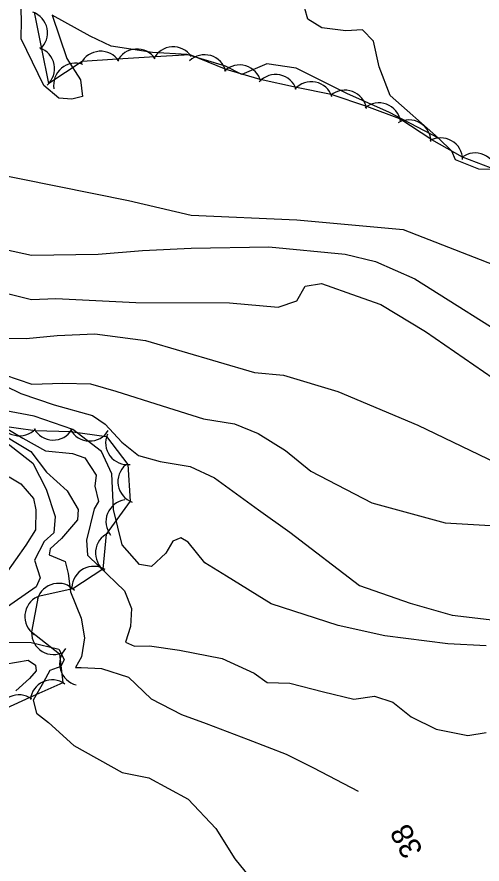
# Model space of a CAD drawing. Extents: x 646142 to 649934, y 5874075 to 5876351.
# Drawn here: x 648911.3 to 648975.2, y 5874832.2 to 5874948.6 of the extents above; entities that cross this region are included whole.
import ezdxf

# ---------------------------------------------------------------- set-up
doc = ezdxf.new("R2010")
doc.units = 0
for name, color, linetype in [('Niveau 1', 7, 'Continuous'), ('Niveau 2', 7, 'Continuous'), ('Niveau 4', 7, 'Continuous'), ('Niveau 44', 7, 'Continuous'), ('Niveau 7', 7, 'Continuous')]:
    doc.layers.add(name, color=color, linetype=linetype)

msp = doc.modelspace()

# ---------------------------------------------------------------- linework, layer by layer
at = {"layer": 'Niveau 1'}
for points in [[(648909.6, 5874899.42), (648913.35, 5874898.12), (648917.61, 5874898.27), (648921.45, 5874898.14), (648924.92, 5874897.16), (648931.3, 5874895.12), (648936.96, 5874893.35), (648941.2, 5874892.69), (648944.49, 5874891.34), (648948.24, 5874889), (648951.71, 5874886.16), (648960.11, 5874881.81), (648970.16, 5874879.05), (648983.43, 5874878.29)], [(648909.71, 5874890.26), (648913.52, 5874887.26), (648915.33, 5874883.68), (648916.59, 5874879.92), (648916.4, 5874877.71), (648915.05, 5874876.52), (648913.76, 5874873.95), (648914.51, 5874871.51)], [(648914.51, 5874871.51), (648913.97, 5874870.3), (648909.42, 5874867.12), (648908.51, 5874865.18), (648908.87, 5874863.15), (648909.96, 5874862.7), (648913.3, 5874862.63), (648917.08, 5874861.7), (648917.83, 5874860.29), (648917.37, 5874859.32), (648915.83, 5874858.79), (648914.99, 5874857.2), (648913.57, 5874854.73), (648914.01, 5874852.95), (648915.66, 5874851.64), (648919.15, 5874848.49), (648925.8, 5874844.78), (648929.45, 5874844.06), (648934.86, 5874841.13), (648938.68, 5874837.09), (648941.25, 5874832.91), (648943.82, 5874829.76)]]:
    msp.add_lwpolyline(points, dxfattribs=at)
at = {"layer": 'Niveau 2'}
for points in [[(648804.39, 5874946.88), (648818.24, 5874946.15), (648828.26, 5874946.15), (648845.02, 5874942.51), (648856.18, 5874939.85), (648884.49, 5874933.12), (648906.85, 5874927.33), (648926.66, 5874923.35), (648935.29, 5874921.33), (648949.8, 5874920.69), (648964.39, 5874919.36), (648976.84, 5874914.53), (648990.17, 5874906.3), (649000.31, 5874901.42), (649016.05, 5874896.28), (649031.58, 5874894.83), (649049.16, 5874893.62), (649079, 5874896.65)], [(648819.82, 5874943.36), (648830.55, 5874944.14), (648838.32, 5874942.48), (648844.53, 5874941.11), (648851.68, 5874938.8), (648859.57, 5874933.21), (648875.52, 5874927.27), (648898.98, 5874918.95), (648913.31, 5874915.85), (648922.47, 5874915.99), (648928.58, 5874916.47), (648935.28, 5874916.78), (648945.95, 5874916.98), (648956.41, 5874915.99), (648960.6, 5874914.97), (648966, 5874912.57), (648980.97, 5874903.15), (648991.99, 5874897.58), (649006.15, 5874891.91), (649016.29, 5874889.72), (649025.58, 5874888.71), (649034.13, 5874888.08)], [(648827.41, 5874942.39), (648830.81, 5874942.09), (648834.43, 5874941.93), (648839.35, 5874940.53), (648847.33, 5874937.86), (648852.96, 5874933.53), (648859.32, 5874928.82), (648866.84, 5874924.24), (648875.65, 5874919.47), (648887.43, 5874914.11), (648902.57, 5874906.83), (648909.7, 5874904.42), (648912.6, 5874904.41), (648916.84, 5874904.79), (648922.03, 5874905.04), (648928.98, 5874904.11), (648943.99, 5874899.72), (648947.97, 5874899.37), (648955.43, 5874897.11), (648966.42, 5874892.48), (648980.81, 5874885.58)], [(648841.15, 5874940.83), (648848.16, 5874938.62), (648850.67, 5874937.06), (648859.92, 5874930.7), (648867.94, 5874925.83), (648884.37, 5874919.61), (648899.93, 5874912.94), (648906.62, 5874911.4), (648913.32, 5874909.74), (648916.67, 5874909.9), (648927.65, 5874909.32), (648940.53, 5874909.31), (648947.22, 5874908.7), (648949.78, 5874909.58), (648950.93, 5874911.57), (648953.2, 5874911.95), (648958.06, 5874910.2), (648961.32, 5874909.07), (648967.46, 5874905.37), (648978.1, 5874898.02)], [(648905.36, 5874900), (648911.87, 5874896.83), (648916.45, 5874895.29), (648921.71, 5874893.82), (648923.47, 5874892.64), (648925.74, 5874890.13), (648928.04, 5874888.31), (648931.02, 5874887.51), (648935.15, 5874886.83), (648938.46, 5874885.25), (648944.54, 5874880.87), (648948.84, 5874877.79), (648958.39, 5874870.47), (648965.38, 5874868.05), (648971.13, 5874866.41), (648976.99, 5874865.71)], [(648902.2, 5874896.66), (648912.15, 5874890.68), (648915.23, 5874888.96), (648918.96, 5874888.59), (648920.65, 5874887.98), (648922.2, 5874885.63), (648922.04, 5874884.11), (648922.53, 5874881.98), (648921.96, 5874880.99), (648920.87, 5874876.71), (648921, 5874874.65), (648922.57, 5874873.1), (648926.1, 5874869.71), (648927.08, 5874867.29), (648926.92, 5874864.85), (648926.26, 5874862.69), (648927.47, 5874862.15), (648929.55, 5874862.16), (648933.65, 5874861.6), (648939.54, 5874860.44), (648943.94, 5874858.42), (648945.71, 5874857.13), (648948.83, 5874857.03), (648953.46, 5874855.85), (648957.62, 5874854.83), (648957.62, 5874854.83), (648960.44, 5874855.28), (648962.96, 5874854.42), (648965.51, 5874852.42), (648968.94, 5874850.74), (648973.3, 5874849.87), (648975.79, 5874850.28)], [(648903.06, 5874894.94), (648913.23, 5874888.88), (648915.41, 5874886.02), (648918.25, 5874883.48), (648919.72, 5874880.89), (648919.66, 5874879.5), (648917.44, 5874876.94), (648915.89, 5874875.49), (648915.76, 5874874.67), (648917.94, 5874873.77), (648918.37, 5874872.1), (648918.67, 5874869.6), (648920.15, 5874865.97), (648920.59, 5874863.26), (648920.22, 5874860.68), (648919.36, 5874859.2), (648920.17, 5874859.18), (648922.94, 5874859.05), (648926.65, 5874857.87), (648929.77, 5874854.89), (648933.95, 5874852.73), (648937.32, 5874851.52), (648943.1, 5874849.32), (648948.3, 5874847.28), (648952.09, 5874845.42), (648958.22, 5874842.22)], [(648975.79, 5874862.16), (648970.56, 5874862.47), (648961.9, 5874863.54), (648955.49, 5874864.98), (648946.25, 5874867.94), (648940.14, 5874871.73), (648937.15, 5874873.58), (648934.84, 5874876.42), (648933.85, 5874877), (648932.75, 5874876.53), (648931.8, 5874874.91), (648929.83, 5874873.07), (648928.18, 5874873.34), (648925.78, 5874876.06), (648924.61, 5874880.89), (648924.36, 5874885.82), (648922.95, 5874888.89), (648919.01, 5874891.89), (648913.71, 5874893.7), (648909.58, 5874894.49)], [(648910.26, 5874885.37), (648911.87, 5874884.41), (648913.6, 5874882.43), (648913.9, 5874880.86), (648913.89, 5874878.1), (648912.54, 5874876), (648909.7, 5874871.99)], [(648908.02, 5874859.4), (648912.86, 5874860.19), (648913.86, 5874859.51), (648913.95, 5874858.72), (648913.05, 5874857.69), (648911.19, 5874855.98)]]:
    msp.add_lwpolyline(points, dxfattribs=at)
at = {"layer": 'Niveau 4'}
for points in [[(648911.9, 5874945.53), (648911.94, 5874948.1), (648911.85, 5874950.77)], [(648916.16, 5874948.82), (648918.17, 5874942.87), (648920.04, 5874939.94), (648920.32, 5874937.64), (648918.85, 5874937.24), (648917.09, 5874937.38), (648915.01, 5874939.12), (648911.9, 5874945.53)], [(648979, 5874927.56), (648974.79, 5874927.66), (648971.61, 5874928.92), (648971.11, 5874930.14), (648969.27, 5874931.91), (648962.61, 5874937.78), (648961.08, 5874941.69), (648960.31, 5874945.21), (648958.83, 5874946.79), (648956.52, 5874946.64), (648953.21, 5874947.07), (648951.32, 5874948.25), (648950.9, 5874949.71)]]:
    msp.add_lwpolyline(points, dxfattribs=at)
at = {"layer": 'Niveau 44'}
for points in [[(648977.35, 5874927.47), (648972.55, 5874929.29), (648968.33, 5874931.68), (648963.96, 5874934.56), (648959.41, 5874936.25), (648954.5, 5874937.89), (648949.75, 5874938.86), (648944.75, 5874939.98), (648940.09, 5874941.33), (648935.12, 5874943.36), (648930.27, 5874943.06), (648925.14, 5874942.75), (648920.29, 5874942.44), (648915.69, 5874939.42), (648914.75, 5874944.18), (648913.72, 5874949.19)], [(648908.55, 5874892.48), (648913.85, 5874891.74), (648918.7, 5874891.62), (648923.64, 5874890.94), (648926.55, 5874887.06), (648926.89, 5874882.04), (648923.6, 5874877.52), (648923.11, 5874872.69), (648919, 5874870.01), (648914.26, 5874868.94), (648913.34, 5874864.1), (648917.16, 5874861.09), (648917.65, 5874857.1), (648913.09, 5874855.06), (648908.66, 5874853.07)]]:
    msp.add_lwpolyline(points, dxfattribs=at)
for centre, start, end in [((648912.53, 5874946.37), 311.124, 71.1019), ((648913.49, 5874941.46), 311.124, 71.1019), ((648927.81, 5874941.15), 33.4751, 153.453), ((648932.8, 5874941.45), 33.4751, 153.453), ((648922.83, 5874940.84), 33.6416, 153.6196), ((648937.12, 5874940.36), 13.8197, 133.7976), ((648919.37, 5874939.21), 70.0091, 189.9871), ((648941.93, 5874938.96), 13.8197, 133.7976), ((648946.87, 5874937.65), 18.4422, 138.4201), ((648951.77, 5874936.65), 18.4422, 138.4201), ((648956.39, 5874935.49), 9.6784, 129.6564), ((648961.07, 5874933.75), 9.6784, 129.6564), ((648965.22, 5874931.41), 0.5091, 120.487), ((648969.57, 5874928.95), 0.5091, 120.487), ((648974.29, 5874926.87), 6.7703, 126.7482), ((648911.66, 5874894.02), 197.629, 317.6069), ((648916.32, 5874893.44), 208.5422, 328.5201), ((648921.32, 5874893.31), 208.5422, 328.5201), ((648926.51, 5874890.06), 156.9125, 276.8904), ((648928.2, 5874884.73), 130.0367, 250.0147), ((648926.56, 5874879.24), 98.248, 218.2259), ((648925.11, 5874874.93), 114.2293, 234.2073), ((648921.87, 5874870.09), 58.2179, 178.1959), ((648917.02, 5874867.76), 42.8185, 162.7965), ((648915.41, 5874866.2), 114.7528, 234.7308), ((648916.34, 5874863.98), 171.7743, 291.7522), ((648920.19, 5874859.73), 136.3847, 256.3627), ((648916.16, 5874854.5), 54.1952, 174.1731), ((648911.6, 5874852.45), 54.1952, 174.1731)]:
    msp.add_arc(centre, 3, start, end, dxfattribs=at)
at = {"layer": 'Niveau 7'}
msp.add_lwpolyline([(648969.27, 5874931.91), (648962.54, 5874935.44), (648956.64, 5874938.02), (648949.69, 5874941.53), (648945.65, 5874942.11), (648942.22, 5874940.66), (648939.98, 5874941.8), (648934.66, 5874943.39), (648929.97, 5874943.66), (648924.27, 5874944.52), (648921.41, 5874945.93), (648916.16, 5874948.82)], dxfattribs=at)

# ---------------------------------------------------------------- texts
at = {"layer": 'Niveau 2'}
msp.add_text('38', height=3, rotation=117.8536, dxfattribs=at).set_placement((648967.19, 5874834.05))

doc.saveas('drawing.dxf')
